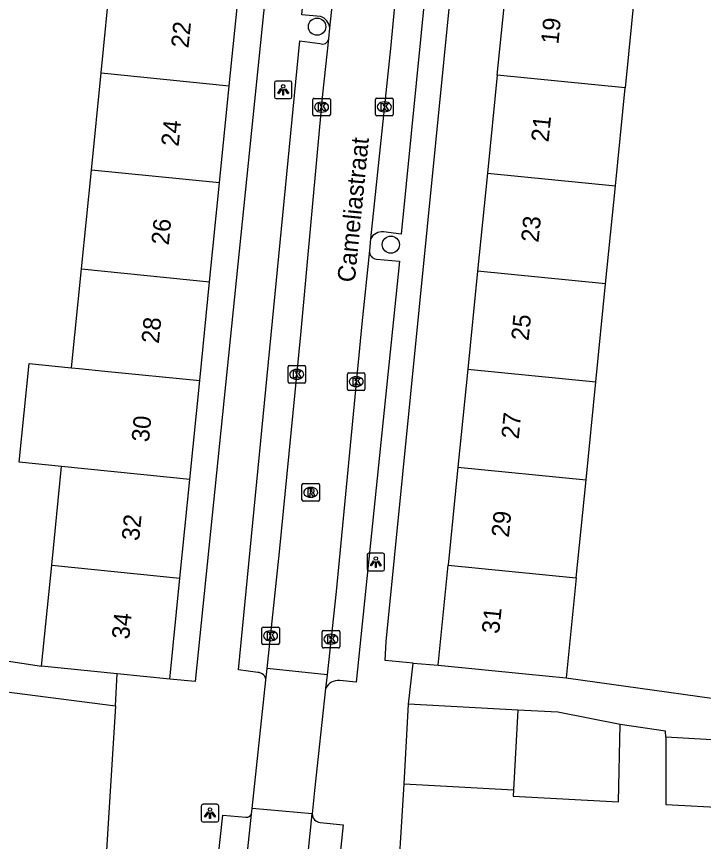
# Model space of a CAD drawing. Extents: x 162250 to 162654, y 380744 to 381605.
# Drawn here: x 162298.95 to 162338.01, y 380793.77 to 380840.65 of the extents above; entities that cross this region are included whole.
import ezdxf

# ---------------------------------------------------------------- set-up
doc = ezdxf.new("R2010")
doc.units = 0
for name, color, linetype in [('IMGEO_Boom', 7, 'Continuous'), ('IMGEO_Kolk', 7, 'Continuous'), ('IMGEO_Lichtpunt', 7, 'Continuous'), ('IMGEO_Muur', 7, 'Continuous'), ('IMGEO_Openbare_ruimte_label', 7, 'Continuous'), ('IMGEO_Pand', 7, 'Continuous'), ('IMGEO_Pand_nummerreeks', 7, 'Continuous'), ('IMGEO_Rijbaan_lokaal_open', 7, 'Continuous'), ('IMGEO_Rioolput', 7, 'Continuous'), ('IMGEO_Voetpad_open', 7, 'Continuous')]:
    doc.layers.add(name, color=color, linetype=linetype)

msp = doc.modelspace()

# ---------------------------------------------------------------- linework, layer by layer
at = {"layer": 'IMGEO_Boom'}
for centre in [(162316.044, 380840.073), (162320.236, 380827.688)]:
    msp.add_circle(centre, 0.489, dxfattribs=at)
at = {"layer": 'IMGEO_Kolk'}
for p, q in [((162315.873, 380836.001), (162316.725, 380836.001)), ((162319.443, 380836.015), (162320.295, 380836.015)), ((162315.798, 380835.075), (162315.798, 380835.927)), ((162316.286, 380835.781), (162316.311, 380835.781)), ((162316.799, 380835.927), (162316.799, 380835.075)), ((162319.368, 380835.089), (162319.368, 380835.941)), ((162319.856, 380835.795), (162319.881, 380835.795)), ((162320.369, 380835.941), (162320.369, 380835.089)), ((162316.309, 380835.221), (162316.284, 380835.221)), ((162319.879, 380835.235), (162319.854, 380835.235)), ((162316.725, 380835.001), (162315.873, 380835.001)), ((162320.295, 380835.015), (162319.443, 380835.015)), ((162314.391, 380819.891), (162314.391, 380820.743)), ((162314.466, 380820.817), (162315.318, 380820.817)), ((162314.879, 380820.597), (162314.904, 380820.597)), ((162315.392, 380820.743), (162315.392, 380819.891)), ((162314.902, 380820.037), (162314.877, 380820.037)), ((162317.767, 380819.476), (162317.767, 380820.328)), ((162317.842, 380820.402), (162318.694, 380820.402)), ((162318.255, 380820.182), (162318.28, 380820.182)), ((162318.768, 380820.328), (162318.768, 380819.476)), ((162315.318, 380819.817), (162314.466, 380819.817)), ((162318.278, 380819.622), (162318.253, 380819.622)), ((162318.694, 380819.402), (162317.842, 380819.402)), ((162312.899, 380805.034), (162312.899, 380805.886)), ((162312.974, 380805.96), (162313.826, 380805.96)), ((162313.387, 380805.74), (162313.412, 380805.74)), ((162313.9, 380805.886), (162313.9, 380805.034)), ((162316.331, 380804.842), (162316.331, 380805.694)), ((162316.406, 380805.768), (162317.258, 380805.768)), ((162316.819, 380805.548), (162316.844, 380805.548)), ((162317.332, 380805.694), (162317.332, 380804.842)), ((162313.41, 380805.18), (162313.385, 380805.18)), ((162313.826, 380804.96), (162312.974, 380804.96)), ((162317.258, 380804.768), (162316.406, 380804.768)), ((162316.842, 380804.988), (162316.817, 380804.988))]:
    msp.add_line(p, q, dxfattribs=at)
for points in [[(162315.873, 380836.001), (162316.725, 380836.001)], [(162319.443, 380836.015), (162320.295, 380836.015)], [(162315.798, 380835.075), (162315.798, 380835.927)], [(162316.119, 380835.701), (162316.242, 380835.701), (162316.242, 380835.55), (162316.372, 380835.701), (162316.536, 380835.701), (162316.39, 380835.55), (162316.543, 380835.301), (162316.391, 380835.301), (162316.306, 380835.465), (162316.242, 380835.398), (162316.242, 380835.301), (162316.119, 380835.301), (162316.119, 380835.701)], [(162316.799, 380835.927), (162316.799, 380835.075)], [(162319.368, 380835.089), (162319.368, 380835.941)], [(162319.689, 380835.715), (162319.812, 380835.715), (162319.812, 380835.564), (162319.942, 380835.715), (162320.106, 380835.715), (162319.96, 380835.564), (162320.113, 380835.315), (162319.961, 380835.315), (162319.876, 380835.479), (162319.812, 380835.412), (162319.812, 380835.315), (162319.689, 380835.315), (162319.689, 380835.715)], [(162320.369, 380835.941), (162320.369, 380835.089)], [(162316.725, 380835.001), (162315.873, 380835.001)], [(162320.295, 380835.015), (162319.443, 380835.015)], [(162314.391, 380819.891), (162314.391, 380820.743)], [(162314.466, 380820.817), (162315.318, 380820.817)], [(162314.712, 380820.517), (162314.835, 380820.517), (162314.835, 380820.366), (162314.965, 380820.517), (162315.129, 380820.517), (162314.983, 380820.366), (162315.136, 380820.117), (162314.984, 380820.117), (162314.899, 380820.281), (162314.835, 380820.214), (162314.835, 380820.117), (162314.712, 380820.117), (162314.712, 380820.517)], [(162315.392, 380820.743), (162315.392, 380819.891)], [(162317.767, 380819.476), (162317.767, 380820.328)], [(162317.842, 380820.402), (162318.694, 380820.402)], [(162318.088, 380820.102), (162318.211, 380820.102), (162318.211, 380819.951), (162318.341, 380820.102), (162318.505, 380820.102), (162318.359, 380819.951), (162318.512, 380819.702), (162318.36, 380819.702), (162318.275, 380819.866), (162318.211, 380819.799), (162318.211, 380819.702), (162318.088, 380819.702), (162318.088, 380820.102)], [(162318.768, 380820.328), (162318.768, 380819.476)], [(162315.318, 380819.817), (162314.466, 380819.817)], [(162318.694, 380819.402), (162317.842, 380819.402)], [(162312.899, 380805.034), (162312.899, 380805.886)], [(162312.974, 380805.96), (162313.826, 380805.96)], [(162313.22, 380805.66), (162313.343, 380805.66), (162313.343, 380805.509), (162313.473, 380805.66), (162313.637, 380805.66), (162313.491, 380805.509), (162313.644, 380805.26), (162313.492, 380805.26), (162313.407, 380805.424), (162313.343, 380805.357), (162313.343, 380805.26), (162313.22, 380805.26), (162313.22, 380805.66)], [(162313.9, 380805.886), (162313.9, 380805.034)], [(162316.331, 380804.842), (162316.331, 380805.694)], [(162316.406, 380805.768), (162317.258, 380805.768)], [(162317.332, 380805.694), (162317.332, 380804.842)], [(162316.652, 380805.468), (162316.775, 380805.468), (162316.775, 380805.317), (162316.905, 380805.468), (162317.069, 380805.468), (162316.923, 380805.317), (162317.076, 380805.068), (162316.924, 380805.068), (162316.839, 380805.232), (162316.775, 380805.165), (162316.775, 380805.068), (162316.652, 380805.068), (162316.652, 380805.468)], [(162313.826, 380804.96), (162312.974, 380804.96)], [(162317.258, 380804.768), (162316.406, 380804.768)]]:
    msp.add_lwpolyline(points, dxfattribs=at)
for centre, start, end in [((162315.875, 380835.925), 91.552, 178.448), ((162315.875, 380835.925), 91.552, 178.448), ((162316.723, 380835.925), 1.552, 88.448), ((162316.723, 380835.925), 1.552, 88.448), ((162319.445, 380835.939), 91.552, 178.448), ((162319.445, 380835.939), 91.552, 178.448), ((162320.293, 380835.939), 1.552, 88.448), ((162320.293, 380835.939), 1.552, 88.448), ((162315.875, 380835.077), 181.552, 268.448), ((162315.875, 380835.077), 181.552, 268.448), ((162316.723, 380835.077), 271.552, 358.448), ((162316.723, 380835.077), 271.552, 358.448), ((162319.445, 380835.091), 181.552, 268.448), ((162319.445, 380835.091), 181.552, 268.448), ((162320.293, 380835.091), 271.552, 358.448), ((162320.293, 380835.091), 271.552, 358.448), ((162314.468, 380820.741), 91.552, 178.448), ((162314.468, 380820.741), 91.552, 178.448), ((162315.316, 380820.741), 1.552, 88.448), ((162315.316, 380820.741), 1.552, 88.448), ((162317.844, 380820.326), 91.552, 178.448), ((162317.844, 380820.326), 91.552, 178.448), ((162318.692, 380820.326), 1.552, 88.448), ((162318.692, 380820.326), 1.552, 88.448), ((162314.468, 380819.893), 181.552, 268.448), ((162314.468, 380819.893), 181.552, 268.448), ((162315.316, 380819.893), 271.552, 358.448), ((162315.316, 380819.893), 271.552, 358.448), ((162317.844, 380819.478), 181.552, 268.448), ((162317.844, 380819.478), 181.552, 268.448), ((162318.692, 380819.478), 271.552, 358.448), ((162318.692, 380819.478), 271.552, 358.448), ((162312.976, 380805.884), 91.552, 178.448), ((162312.976, 380805.884), 91.552, 178.448), ((162313.824, 380805.884), 1.552, 88.448), ((162313.824, 380805.884), 1.552, 88.448), ((162316.408, 380805.692), 91.552, 178.448), ((162316.408, 380805.692), 91.552, 178.448), ((162317.256, 380805.692), 1.552, 88.448), ((162317.256, 380805.692), 1.552, 88.448), ((162312.976, 380805.036), 181.552, 268.448), ((162312.976, 380805.036), 181.552, 268.448), ((162313.824, 380805.036), 271.552, 358.448), ((162313.824, 380805.036), 271.552, 358.448), ((162316.408, 380804.844), 181.552, 268.448), ((162316.408, 380804.844), 181.552, 268.448), ((162317.256, 380804.844), 271.552, 358.448), ((162317.256, 380804.844), 271.552, 358.448)]:
    msp.add_arc(centre, 0.0765, start, end, dxfattribs=at)
for centre, major_axis, ratio, start_param, end_param in [((162316.285, 380835.501), (-0.387, 0.002), 0.722429, 4.712389, 7.853982), ((162316.31, 380835.501), (-0.39, 0.002), 0.717154, 1.570796, 4.712389), ((162319.855, 380835.515), (-0.387, 0.002), 0.722429, 4.712389, 7.853982), ((162319.88, 380835.515), (-0.39, 0.002), 0.717154, 1.570796, 4.712389), ((162314.878, 380820.317), (-0.387, 0.002), 0.722429, 4.712389, 7.853982), ((162314.903, 380820.317), (-0.39, 0.002), 0.717154, 1.570796, 4.712389), ((162318.254, 380819.902), (-0.387, 0.002), 0.722429, 4.712389, 7.853982), ((162318.279, 380819.902), (-0.39, 0.002), 0.717154, 1.570796, 4.712389), ((162313.386, 380805.46), (-0.387, 0.002), 0.722429, 4.712389, 7.853982), ((162313.411, 380805.46), (-0.39, 0.002), 0.717154, 1.570796, 4.712389), ((162316.818, 380805.268), (-0.387, 0.002), 0.722429, 4.712389, 7.853982), ((162316.843, 380805.268), (-0.39, 0.002), 0.717154, 1.570796, 4.712389)]:
    msp.add_ellipse(centre, major_axis=major_axis, ratio=ratio, start_param=start_param, end_param=end_param, dxfattribs=at)
at = {"layer": 'IMGEO_Lichtpunt'}
for p, q in [((162314.52, 380836.982), (162313.712, 380836.982)), ((162314.52, 380836.982), (162313.712, 380836.982)), ((162313.618, 380836.887), (162313.618, 380836.08)), ((162313.618, 380836.887), (162313.618, 380836.08)), ((162314.614, 380836.08), (162314.614, 380836.887)), ((162314.614, 380836.08), (162314.614, 380836.887)), ((162313.712, 380835.986), (162314.52, 380835.986)), ((162313.712, 380835.986), (162314.52, 380835.986)), ((162318.885, 380810.054), (162318.885, 380809.247)), ((162318.885, 380810.054), (162318.885, 380809.247)), ((162319.787, 380810.149), (162318.979, 380810.149)), ((162319.787, 380810.149), (162318.979, 380810.149)), ((162319.881, 380809.247), (162319.881, 380810.054)), ((162319.881, 380809.247), (162319.881, 380810.054)), ((162318.979, 380809.153), (162319.787, 380809.153)), ((162318.979, 380809.153), (162319.787, 380809.153)), ((162309.456, 380795.79), (162309.456, 380794.983)), ((162309.456, 380795.79), (162309.456, 380794.983)), ((162310.358, 380795.885), (162309.55, 380795.885)), ((162310.358, 380795.885), (162309.55, 380795.885)), ((162310.452, 380794.983), (162310.452, 380795.79)), ((162310.452, 380794.983), (162310.452, 380795.79)), ((162309.55, 380794.889), (162310.358, 380794.889)), ((162309.55, 380794.889), (162310.358, 380794.889))]:
    msp.add_line(p, q, dxfattribs=at)
for points in [[(162313.992, 380836.551), (162314.031, 380836.523), (162313.843, 380836.261), (162313.805, 380836.288), (162313.992, 380836.551)], [(162314.094, 380836.503), (162314.141, 380836.503), (162314.141, 380836.181), (162314.094, 380836.181), (162314.094, 380836.503)], [(162314.204, 380836.523), (162314.242, 380836.55), (162314.429, 380836.288), (162314.39, 380836.26), (162314.204, 380836.523)], [(162319.259, 380809.718), (162319.298, 380809.69), (162319.11, 380809.428), (162319.072, 380809.455), (162319.259, 380809.718)], [(162319.361, 380809.67), (162319.408, 380809.67), (162319.408, 380809.348), (162319.361, 380809.348), (162319.361, 380809.67)], [(162319.471, 380809.69), (162319.509, 380809.717), (162319.696, 380809.455), (162319.657, 380809.427), (162319.471, 380809.69)], [(162309.83, 380795.454), (162309.869, 380795.426), (162309.681, 380795.164), (162309.643, 380795.191), (162309.83, 380795.454)], [(162309.932, 380795.406), (162309.979, 380795.406), (162309.979, 380795.084), (162309.932, 380795.084), (162309.932, 380795.406)], [(162310.042, 380795.426), (162310.08, 380795.453), (162310.267, 380795.191), (162310.228, 380795.163), (162310.042, 380795.426)]]:
    msp.add_lwpolyline(points, dxfattribs=at)
for centre in [(162314.117, 380836.685), (162319.384, 380809.852), (162309.955, 380795.588)]:
    msp.add_circle(centre, 0.0994, dxfattribs=at)
for centre, start, end in [((162313.712, 380836.887), 90, 180), ((162313.712, 380836.887), 90, 180), ((162314.52, 380836.887), 0, 90), ((162314.52, 380836.887), 0, 90), ((162313.712, 380836.08), 180, 270), ((162313.712, 380836.08), 180, 270), ((162314.52, 380836.08), 270, 0), ((162314.52, 380836.08), 270, 360), ((162318.979, 380810.054), 90, 180), ((162318.979, 380810.054), 90, 180), ((162319.787, 380810.054), 0, 90), ((162319.787, 380810.054), 0, 90), ((162318.979, 380809.247), 180, 270), ((162318.979, 380809.247), 180, 270), ((162319.787, 380809.247), 270, 0), ((162319.787, 380809.247), 270, 360), ((162309.55, 380795.79), 90, 180), ((162309.55, 380795.79), 90, 180), ((162310.358, 380795.79), 0, 90), ((162310.358, 380795.79), 0, 90), ((162309.55, 380794.983), 180, 270), ((162309.55, 380794.983), 180, 270), ((162310.358, 380794.983), 270, 0), ((162310.358, 380794.983), 270, 360)]:
    msp.add_arc(centre, 0.0946, start, end, dxfattribs=at)
at = {"layer": 'IMGEO_Muur'}
msp.add_lwpolyline([(162320.555, 380789.997), (162320.998, 380797.044)], dxfattribs=at)
at = {"layer": 'IMGEO_Pand'}
for points in [[(162303.765, 380837.454), (162304.325, 380843.037)], [(162326.29, 380837.315), (162326.85, 380842.882)], [(162311.049, 380836.704), (162311.609, 380842.288)], [(162334.113, 380842.159), (162333.558, 380836.592)], [(162303.21, 380831.914), (162303.765, 380837.454)], [(162303.765, 380837.454), (162311.049, 380836.704)], [(162326.29, 380837.315), (162325.73, 380831.749)], [(162333.558, 380836.592), (162326.29, 380837.315)], [(162310.497, 380831.191), (162311.049, 380836.704)], [(162333.003, 380831.025), (162333.558, 380836.592)], [(162302.647, 380826.305), (162303.21, 380831.914)], [(162310.497, 380831.191), (162303.21, 380831.914)], [(162325.73, 380831.749), (162325.171, 380826.181)], [(162325.73, 380831.749), (162333.003, 380831.025)], [(162309.933, 380825.574), (162310.497, 380831.191)], [(162332.448, 380825.458), (162333.003, 380831.025)], [(162302.084, 380820.691), (162302.647, 380826.305)], [(162302.647, 380826.305), (162309.933, 380825.574)], [(162325.171, 380826.181), (162324.611, 380820.615)], [(162332.448, 380825.458), (162325.171, 380826.181)], [(162309.37, 380819.961), (162309.933, 380825.574)], [(162331.893, 380819.891), (162332.448, 380825.458)], [(162301.522, 380815.079), (162299.115, 380815.32), (162299.677, 380820.932), (162302.084, 380820.691)], [(162302.084, 380820.691), (162302.52, 380820.647), (162303.979, 380820.501), (162309.37, 380819.961)], [(162324.611, 380820.615), (162324.051, 380815.049)], [(162324.611, 380820.615), (162331.893, 380819.891)], [(162308.808, 380814.349), (162309.37, 380819.961)], [(162331.338, 380814.324), (162331.893, 380819.891)], [(162300.959, 380809.466), (162301.522, 380815.079)], [(162308.808, 380814.349), (162301.522, 380815.079)], [(162324.051, 380815.049), (162323.492, 380809.482)], [(162324.051, 380815.049), (162331.338, 380814.324)], [(162308.245, 380808.736), (162308.808, 380814.349)], [(162330.782, 380808.756), (162331.338, 380814.324)], [(162300.384, 380803.733), (162300.959, 380809.466)], [(162300.959, 380809.466), (162308.245, 380808.736)], [(162322.92, 380803.794), (162323.492, 380809.482)], [(162323.492, 380809.482), (162330.782, 380808.756)], [(162307.67, 380803.003), (162308.245, 380808.736)], [(162330.782, 380808.756), (162330.215, 380803.067)], [(162304.675, 380803.303), (162300.384, 380803.733)], [(162322.92, 380803.794), (162327.896, 380803.298), (162330.215, 380803.067)], [(162307.67, 380803.003), (162304.675, 380803.303)], [(162292.485, 380803.038), (162304.586, 380801.49)], [(162304.586, 380801.49), (162303.194, 380779.303)], [(162320.998, 380797.044), (162321.244, 380801.577)], [(162327.457, 380801.24), (162321.244, 380801.577)], [(162327.457, 380801.24), (162327.211, 380796.707)], [(162333.279, 380800.412), (162329.729, 380801.117), (162327.457, 380801.24)], [(162327.211, 380796.707), (162327.192, 380796.353), (162333.174, 380796.028), (162333.279, 380800.412)], [(162339.462, 380798.688), (162339.482, 380799.495), (162335.879, 380799.7)], [(162335.879, 380799.7), (162335.879, 380795.882), (162339.462, 380795.688)], [(162320.998, 380797.044), (162327.211, 380796.707)]]:
    msp.add_lwpolyline(points, dxfattribs=at)
at = {"layer": 'IMGEO_Rijbaan_lokaal_open'}
for points in [[(162316.769, 380839.988), (162317.589, 380847.669), (162318.936, 380861.173), (162319.937, 380870.429)], [(162323.26, 380870.111), (162321.48, 380852.317), (162320.213, 380838.831), (162319.086, 380828.026)], [(162316.704, 380839.379), (162316.769, 380839.988)], [(162313.203, 380803.604), (162313.91, 380810.223), (162315.113, 380822.568), (162316.369, 380836.243), (162316.704, 380839.379)], [(162319.086, 380828.026), (162319.015, 380827.348)], [(162319.015, 380827.348), (162318.582, 380823.188), (162317.123, 380807.974), (162316.612, 380803.24)], [(162313.132, 380802.932), (162313.203, 380803.604)], [(162316.612, 380803.24), (162313.203, 380803.604)], [(162316.612, 380803.24), (162316.529, 380802.466)], [(162312.354, 380795.652), (162313.132, 380802.932)], [(162316.529, 380802.466), (162315.903, 380796.669), (162315.767, 380795.336)], [(162310.33, 380776.778), (162311.44, 380787.092), (162312.32, 380795.329)], [(162312.32, 380795.329), (162312.354, 380795.652)], [(162315.767, 380795.336), (162312.354, 380795.652)], [(162313.884, 380776.718), (162314.456, 380782.512), (162315.767, 380795.336)]]:
    msp.add_lwpolyline(points, dxfattribs=at)
at = {"layer": 'IMGEO_Rioolput'}
for p, q in [((162315.186, 380813.188), (162315.186, 380814.04)), ((162315.261, 380814.114), (162316.113, 380814.114)), ((162316.187, 380814.04), (162316.187, 380813.188)), ((162315.674, 380813.894), (162315.699, 380813.894)), ((162316.113, 380813.114), (162315.261, 380813.114)), ((162315.697, 380813.334), (162315.672, 380813.334))]:
    msp.add_line(p, q, dxfattribs=at)
for points in [[(162315.186, 380813.188), (162315.186, 380814.04)], [(162315.261, 380814.114), (162316.113, 380814.114)], [(162316.187, 380814.04), (162316.187, 380813.188)], [(162315.775, 380813.812), (162315.523, 380813.814), (162315.523, 380813.414)], [(162315.523, 380813.414), (162315.647, 380813.414), (162315.647, 380813.576), (162315.658, 380813.576)], [(162315.701, 380813.733), (162315.647, 380813.733), (162315.647, 380813.652)], [(162315.647, 380813.652), (162315.699, 380813.652)], [(162315.705, 380813.547), (162315.776, 380813.414), (162315.916, 380813.414), (162315.851, 380813.54)], [(162316.113, 380813.114), (162315.261, 380813.114)]]:
    msp.add_lwpolyline(points, dxfattribs=at)
for centre, radius, start, end in [((162315.263, 380814.038), 0.0765, 91.552, 178.448), ((162315.263, 380814.038), 0.0765, 91.552, 178.448), ((162316.111, 380814.038), 0.0765, 1.552, 88.448), ((162316.111, 380814.038), 0.0765, 1.552, 88.448), ((162315.657, 380813.523), 0.0533, 26.0293, 88.6989), ((162315.683, 380813.841), 0.19, 274.7715, 282.9687), ((162315.707, 380813.637), 0.0964, 77.0061, 93.1865), ((162315.721, 380813.694), 0.0378, 276.6634, 79.6772), ((162315.774, 380813.702), 0.109, 350.3612, 89.416), ((162315.772, 380813.702), 0.112, 277.5842, 350.9817), ((162315.756, 380813.487), 0.108, 29.5134, 73.7905), ((162315.263, 380813.19), 0.0765, 181.552, 268.448), ((162315.263, 380813.19), 0.0765, 181.552, 268.448), ((162316.111, 380813.19), 0.0765, 271.552, 358.448), ((162316.111, 380813.19), 0.0765, 271.552, 358.448)]:
    msp.add_arc(centre, radius, start, end, dxfattribs=at)
for centre, major_axis, ratio, start_param, end_param in [((162315.673, 380813.614), (-0.387, 0.002), 0.722429, 4.712389, 7.853982), ((162315.698, 380813.614), (-0.39, 0.002), 0.717154, 1.570796, 4.712389)]:
    msp.add_ellipse(centre, major_axis=major_axis, ratio=ratio, start_param=start_param, end_param=end_param, dxfattribs=at)
at = {"layer": 'IMGEO_Voetpad_open'}
for points in [[(162318.65, 380898.061), (162315.15, 380861.984), (162309.116, 380802.856), (162307.67, 380803.003)], [(162316.236, 380840.651), (162315.17, 380840.746), (162320.433, 380894.347), (162321.981, 380894.236), (162322.208, 380894.288)], [(162325.864, 380893.781), (162327.336, 380893.62), (162325.189, 380872.449), (162325.066, 380871.015), (162320.821, 380828.279), (162319.819, 380828.412)], [(162321.509, 380803.901), (162319.92, 380804.066), (162319.973, 380805.135), (162326.556, 380871.147)], [(162312.671, 380803.372), (162311.567, 380803.531), (162315.059, 380839.261), (162316.201, 380839.115)], [(162319.416, 380826.865), (162320.723, 380826.756), (162318.268, 380802.818), (162317.329, 380802.913)], [(162288.712, 380808.256), (162288.303, 380805.578), (162300.384, 380803.733)], [(162330.215, 380803.067), (162342.689, 380801.335), (162343.003, 380805.092)], [(162321.244, 380801.577), (162321.509, 380803.901)], [(162321.509, 380803.901), (162322.92, 380803.794)], [(162304.586, 380801.49), (162304.675, 380803.303)], [(162335.879, 380799.7), (162335.859, 380800.033), (162333.279, 380800.412)], [(162320.555, 380789.997), (162320.998, 380797.044)], [(162308.908, 380778.975), (162310.692, 380795.269), (162311.999, 380795.147)], [(162316.213, 380794.855), (162317.521, 380794.72), (162315.841, 380778.577)]]:
    msp.add_lwpolyline(points, dxfattribs=at)
for centre, radius, start, end in [((162315.988, 380839.906), 0.785, 5.9992, 71.5939), ((162316.35, 380839.443), 0.36, 245.578, 349.8075), ((162319.759, 380827.638), 0.777, 85.5474, 149.9955), ((162319.463, 380827.312), 0.449, 175.378, 264.0228), ((162312.696, 380802.936), 0.436, 359.4174, 93.2529), ((162317.238, 380802.136), 0.783, 83.3551, 155.0335), ((162312.039, 380795.45), 0.305, 262.3936, 336.711), ((162316.266, 380795.352), 0.499, 181.7938, 263.8817)]:
    msp.add_arc(centre, radius, start, end, dxfattribs=at)

# ---------------------------------------------------------------- texts
at = {"layer": 'IMGEO_Openbare_ruimte_label'}
msp.add_text('Cameliastraat', height=1, rotation=84.3749, dxfattribs=at).set_placement((162318.184, 380825.515))
at = {"layer": 'IMGEO_Pand_nummerreeks'}
for s, rotation, p in [('22', 84.2738, (162308.731, 380838.832)), ('19', 84.2592, (162329.761, 380839.049)), ('24', 84.2738, (162308.169, 380833.235)), ('21', 84.2592, (162329.202, 380833.484)), ('26', 84.2738, (162307.608, 380827.634)), ('23', 84.2592, (162328.629, 380827.785)), ('28', 84.2764, (162307.045, 380822.037)), ('25', 84.2592, (162328.067, 380822.198)), ('30', 84.2764, (162306.483, 380816.437)), ('27', 84.2592, (162327.506, 380816.611)), ('32', 84.2738, (162305.923, 380810.83)), ('29', 84.2592, (162326.944, 380811.024)), ('31', 84.2592, (162326.393, 380805.549)), ('34', 84.2738, (162305.361, 380805.233))]:
    msp.add_text(s, height=1, rotation=rotation, dxfattribs=at).set_placement(p)

doc.saveas('drawing.dxf')
